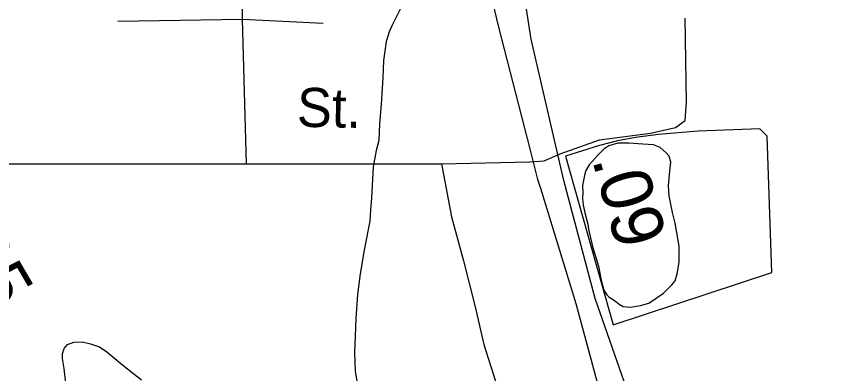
# Model space of a CAD drawing. Extents: x 2001466 to 2224147, y 644118 to 847247.
# Drawn here: x 2046317 to 2048331, y 717629 to 718495 of the extents above; entities that cross this region are included whole.
import ezdxf

# ---------------------------------------------------------------- set-up
doc = ezdxf.new("R2010")
doc.units = 0
for name, color, linetype in [('Exist Boundary Political City Limit New Hole', 7, 'Continuous'), ('Exist Hydrographic Misc Water Feature', 7, 'Continuous'), ('Exist Railroad Mainline', 7, 'Continuous'), ('Exist Road Non-System Type 51', 7, 'Continuous'), ('Exist Road Non-System Type 51 Label', 7, 'Continuous'), ('Exist Road Primary NC Service Mileage Hundredths English Label', 7, 'Continuous'), ('Exist Road Secondary Mileage Hundredths English Label', 7, 'Continuous'), ('Exist Road Secondary Type 51 Attributed', 7, 'Continuous'), ('Map Preparation Boundary City Limit Buffer Line', 7, 'Continuous')]:
    doc.layers.add(name, color=color, linetype=linetype)

msp = doc.modelspace()

# ---------------------------------------------------------------- linework, layer by layer
at = {"layer": 'Exist Boundary Political City Limit New Hole'}
msp.add_lwpolyline([(2048136.2, 718204.8), (2048119, 718222.1), (2047969, 718216.7), (2047873, 718208.8), (2047817, 718201.6), (2047773.8, 718193.2), (2047730.1, 718182.2), (2047647.6, 718156.1), (2047763, 717746.8), (2048147.8, 717873.4), (2048136.2, 718204.8)], dxfattribs=at)
at = {"layer": 'Exist Hydrographic Misc Water Feature'}
for points in [[(2047248.2, 718516.4), (2047226.5, 718472.3), (2047220.3, 718458.2), (2047216.6, 718446.2), (2047212.5, 718434.2), (2047210.3, 718416.3), (2047206.4, 718388.1), (2047204.5, 718346.1), (2047200.6, 718282.3), (2047196.5, 718234.2), (2047194.9, 718194.3), (2047188.7, 718170.1), (2047180.9, 718130.3), (2047179.3, 718100.1), (2047177, 718054.2), (2047175, 718026.2), (2047173.4, 717998.4), (2047169.3, 717978.3), (2047159.6, 717928.3), (2047149.4, 717870.2), (2047143.2, 717820), (2047139.5, 717762.2), (2047137.7, 717718.2), (2047135.8, 717678.4), (2047137.7, 717634.3), (2047144.2, 717596.4)], [(2047713.3, 717937.2), (2047727.2, 717889.2), (2047733.4, 717859.1), (2047739.1, 717835.5), (2047743.2, 717827.2), (2047747.5, 717819.3), (2047753.2, 717813.5), (2047761.7, 717809.4), (2047769.4, 717803.3), (2047777.4, 717797.3), (2047787.5, 717791.3), (2047805.3, 717789.4), (2047829.5, 717793.4), (2047849.6, 717799.3), (2047885.5, 717823.5), (2047905.4, 717843.6), (2047913.4, 717853.7), (2047919.3, 717873.5), (2047923.2, 717899.7), (2047923.2, 717937.8), (2047913.4, 717993.7), (2047907, 718019.3), (2047898.8, 718059.5), (2047897, 718083.8), (2047898.6, 718101.8), (2047900.9, 718119.7), (2047902.7, 718141.7), (2047898.8, 718155.7), (2047890.6, 718165.4), (2047876.9, 718177.3), (2047860.9, 718183.3), (2047834.9, 718185.3), (2047800.8, 718187.6), (2047774.8, 718187.5), (2047753, 718181), (2047740.5, 718173.2), (2047726.8, 718159.1), (2047704.9, 718135.2), (2047696.7, 718121.1), (2047694.8, 718113.2), (2047690.9, 718097.2), (2047689.1, 718085.3), (2047689.3, 718069), (2047689.1, 718053.2), (2047690.7, 718037.2), (2047695.2, 718015.4), (2047701.4, 717991.4), (2047703.2, 717979.3), (2047713.3, 717937.2)], [(2046435.8, 717604.9), (2046432.1, 717641.1), (2046428, 717664.9), (2046427.8, 717676.7), (2046431.9, 717689), (2046439.9, 717698.7), (2046455.9, 717704.8), (2046476, 717705.1), (2046496.1, 717700.8), (2046517.6, 717693.1), (2046535.6, 717681), (2046574.2, 717649.2), (2046619.9, 717613.4)]]:
    msp.add_lwpolyline(points, dxfattribs=at)
at = {"layer": 'Exist Railroad Mainline'}
msp.add_lwpolyline([(2048107.6, 716282.4), (2047763.8, 717461.6), (2047742.6, 717540.5), (2047673.3, 717797.5), (2047587.4, 718078), (2047580.8, 718099.4), (2047562.7, 718170.3), (2047486.2, 718469.1), (2047458.2, 718585.1), (2047443.9, 718681), (2047435.7, 718748.4), (2047431.1, 718786.8), (2047429.7, 718893.1), (2047429.3, 719128.9), (2047427, 719302.9), (2047420.7, 719522.9)], dxfattribs=at)
at = {"layer": 'Exist Road Non-System Type 51'}
for p, q in [((2046864.3, 718488.7), (2046866.7, 718815.4)), ((2046561.9, 718483.8), (2046864.3, 718488.7)), ((2046864.3, 718488.7), (2047060.2, 718479)), ((2046874, 718137.7), (2046864.3, 718488.7)), ((2047596, 718144.5), (2047634.6, 718161.8)), ((2046204.2, 718137.7), (2046874, 718137.7)), ((2046874, 718137.7), (2047346.8, 718137.7)), ((2047346.8, 718137.7), (2047561.4, 718142.5)), ((2047561.4, 718142.5), (2047596, 718144.5))]:
    msp.add_line(p, q, dxfattribs=at)
for points in [[(2047634.6, 718161.8), (2047729.6, 718195.5), (2047853.7, 718212.2), (2047914.1, 718225.7), (2047937.6, 718242.4), (2047941, 718286.1), (2047937.6, 718490.7)], [(2047346.8, 718137.7), (2047371.5, 718008.9), (2047400.1, 717902.2), (2047428.7, 717790.4), (2047449.5, 717699.3), (2047488.5, 717577), (2047519.7, 717449), (2047550.9, 717344.9)]]:
    msp.add_lwpolyline(points, dxfattribs=at)
at = {"layer": 'Exist Road Secondary Type 51 Attributed'}
msp.add_lwpolyline([(2048330.9, 716293.6), (2048292.3, 716264.6), (2048248.9, 716237.2), (2048208.7, 716234), (2048181.3, 716264.6), (2048136.2, 716406.3), (2047997, 716934.5), (2047905.3, 717277.4), (2047803.1, 717572.1), (2047719.5, 717810.4), (2047643.8, 718097.1), (2047564.2, 718440.1), (2047530.4, 718659.1), (2047519.9, 719138.9), (2047510.3, 719486.8), (2047522.4, 719784.7), (2047551.3, 720138.9), (2047563.4, 720338.6)], dxfattribs=at)
at = {"layer": 'Map Preparation Boundary City Limit Buffer Line'}
msp.add_lwpolyline([(2048136.2, 718204.8), (2048119, 718222.1), (2047969, 718216.7), (2047873, 718208.8), (2047817, 718201.6), (2047773.8, 718193.2), (2047730.1, 718182.2), (2047647.6, 718156.1), (2047763, 717746.8), (2048147.8, 717873.4), (2048136.2, 718204.8)], dxfattribs=at)

# ---------------------------------------------------------------- texts
at = {"layer": 'Exist Road Non-System Type 51 Label'}
msp.add_text(' St.', height=95, rotation=358.8322, dxfattribs=at).set_placement((2046960.4, 718228.4))
at = {"layer": 'Exist Road Primary NC Service Mileage Hundredths English Label'}
msp.add_text('.95', height=125, rotation=300.3649, dxfattribs=at).set_placement((2046137.9, 717972.3))
at = {"layer": 'Exist Road Secondary Mileage Hundredths English Label'}
msp.add_text('.09', height=125, rotation=285.7457, dxfattribs=at).set_placement((2047711.3, 718148.1))

doc.saveas('drawing.dxf')
